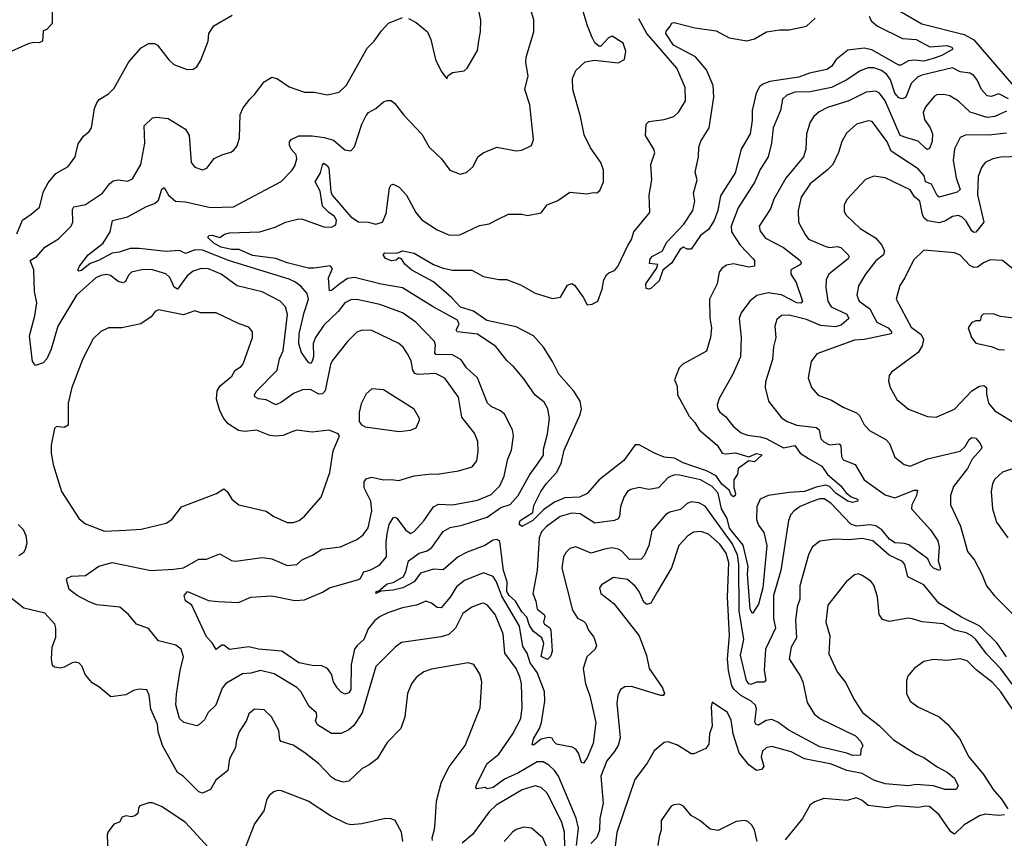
# Model space of a CAD drawing. Extents: x 1246230 to 1426786, y 660032 to 763141.
# Tile 449 of 566: x 1388764 to 1393884, y 698632 to 702887. Entities that reach past the tile are written whole.
import ezdxf

# ---------------------------------------------------------------- set-up
doc = ezdxf.new("R2010")
doc.units = 0

msp = doc.modelspace()

# ---------------------------------------------------------------- linework, layer by layer
at = {"layer": '0CON10XD'}
for points in [[(1393895, 702298.4), (1393803.4, 702286.6), (1393685, 702288.4), (1393655, 702274.4), (1393624.3, 702215.7), (1393617.2, 702155), (1393634.2, 702065), (1393653.8, 702005), (1393639, 701991), (1393545, 701964.4), (1393535, 701973.1), (1393505, 702033.1), (1393474.5, 702044.5), (1393466.7, 702075), (1393435, 702112.7), (1393294.8, 702204.8), (1393275, 702252.2), (1393197.4, 702357.4), (1393175, 702361.1), (1393115, 702344.4), (1393062.6, 702297.4), (1393038.4, 702255), (1393022.1, 702197.9), (1392991.5, 702135), (1392962.5, 702105), (1392873.8, 702035), (1392828.2, 701965), (1392811.1, 701895), (1392813.5, 701835), (1392848.6, 701771.4), (1392866, 701746), (1392955, 701708.7), (1392975, 701703.5), (1393015, 701709.3), (1393033.4, 701703.4), (1393071.5, 701665), (1393076.4, 701655), (1393072.5, 701645), (1392970.9, 701565), (1392957.1, 701535), (1392956.1, 701495), (1392966.7, 701425), (1392983.3, 701395), (1393065, 701356.9), (1393074.5, 701335), (1393035, 701300), (1393005, 701291.1), (1392928.3, 701298.3), (1392855, 701328.3), (1392765, 701351.8), (1392725, 701350), (1392700.8, 701329.2), (1392691.2, 701295), (1392696.5, 701235), (1392683.3, 701186.7), (1392678.7, 701121.3), (1392641.9, 701005), (1392639.4, 700975), (1392657.5, 700905), (1392725, 700818.6), (1392755, 700799.5), (1392805, 700779.2), (1392907.4, 700767.4), (1392921.4, 700755), (1392928.9, 700708.9), (1392945, 700692.5), (1392975, 700677.9), (1393025, 700683.1), (1393033, 700673), (1393037.1, 700617.1), (1393045, 700600), (1393108.1, 700575), (1393154.4, 700495), (1393265, 700418.5), (1393315, 700402.4), (1393415, 700442.3), (1393431.7, 700441.7), (1393427.7, 700415), (1393403.4, 700365), (1393401.8, 700345), (1393500, 700235), (1393537.8, 700177.8), (1393544.3, 700145), (1393540, 700075), (1393551.2, 700035), (1393546.7, 700025), (1393515, 700035.7), (1393501.2, 700051.2), (1393486.9, 700085), (1393387.8, 700157.8), (1393365.2, 700165.2), (1393315, 700168.1), (1393287.2, 700187.2), (1393246.4, 700236.4), (1393216, 700256), (1393185, 700260.9), (1393115, 700255.4), (1393085, 700265.2), (1392981.1, 700375), (1392947.7, 700397.7), (1392925, 700396.9), (1392878.8, 700381.2), (1392822.8, 700357.2), (1392791.1, 700335), (1392774.5, 700315), (1392761.8, 700285), (1392720.8, 700025), (1392683.1, 699895), (1392683.5, 699775), (1392694.7, 699724.7), (1392641.2, 699615), (1392634.7, 699505), (1392643.3, 699455), (1392635.3, 699444.7), (1392595, 699444.6), (1392565, 699431.8), (1392555, 699435.5), (1392542.5, 699452.5), (1392512.1, 699585), (1392529.7, 699665), (1392504.4, 699814.4), (1392502.7, 700055), (1392495.9, 700105), (1392468.9, 700165), (1392328.6, 700358.6), (1392295, 700376.7), (1392255, 700381.5), (1392235, 700372.5), (1392199.4, 700340.6), (1392145, 700327.3), (1392124.4, 700315), (1392050.2, 700229.8), (1392035.9, 700154.1), (1392010.1, 700099.9), (1391995, 700083.6), (1391935, 700081.8), (1391894.5, 700125), (1391875.7, 700135.7), (1391845, 700141.6), (1391804.7, 700134.7), (1391735, 700115.3), (1391655, 700146.7), (1391625, 700138.6), (1391605, 700120), (1391591.9, 700095), (1391583.2, 700036.8), (1391638.1, 699818.1), (1391665, 699776.5), (1391695, 699761.5), (1391708.1, 699748.1), (1391721.4, 699715), (1391748.5, 699678.5), (1391763.2, 699635), (1391755.6, 699615), (1391713.3, 699575), (1391694.4, 699515), (1391706.5, 699435), (1391727.8, 699372.2), (1391759.2, 699235), (1391745.2, 699125), (1391715, 699050.6), (1391695, 699023.1), (1391685, 699026), (1391669.4, 699075), (1391655, 699096.2), (1391635.7, 699105.7), (1391555, 699122), (1391542, 699135), (1391532.5, 699152.5), (1391515, 699156.4), (1391475, 699147.1), (1391435, 699115.7), (1391428.3, 699118.3), (1391435, 699148.6), (1391467.2, 699202.7), (1391476.4, 699233.6), (1391493.9, 699345), (1391491.9, 699395), (1391453.8, 699495), (1391418.9, 699545), (1391402.7, 699595), (1391379.2, 699629.2), (1391362, 699735), (1391270.9, 699890.9), (1391243.7, 699965), (1391225, 699993.5), (1391175, 700012.4), (1391077.2, 699972.8), (1391035, 699939.5), (1391002.8, 699885), (1390955, 699830.8), (1390935, 699832.1), (1390904.7, 699854.7), (1390875, 699864.6), (1390826.7, 699843.3), (1390755, 699829.8), (1390678.1, 699805), (1390638.9, 699785), (1390611.2, 699765), (1390575, 699721.5), (1390553.7, 699666.4), (1390517.9, 699635), (1390505.3, 699615), (1390488.1, 699535), (1390485.3, 699405), (1390475, 699388.9), (1390455, 699382.2), (1390435, 699391.4), (1390415, 699414.3), (1390395.4, 699445), (1390385, 699485.6), (1390365, 699515.4), (1390335, 699528.9), (1390285, 699530.5), (1390215, 699544.8), (1390126, 699605), (1390005, 699614.6), (1389955, 699627.2), (1389855, 699613.3), (1389825, 699636.2), (1389815, 699636.2), (1389785, 699614), (1389765, 699648), (1389735, 699680), (1389658.8, 699845), (1389626.2, 699866.2), (1389618.2, 699895), (1389635.4, 699914.6), (1389745, 699869.2), (1389795, 699862.5), (1389901.2, 699858.8), (1389965, 699885.6), (1390075, 699893.5), (1390195, 699868.2), (1390245, 699871.3), (1390338.1, 699911.9), (1390375, 699934.5), (1390525, 699978.2), (1390535.4, 699985), (1390552.6, 700017.4), (1390585, 700025.4), (1390635, 700052.8), (1390671.6, 700095), (1390669, 700171), (1390673.8, 700215), (1390685.7, 700264.3), (1390705, 700297.5), (1390715, 700301.4), (1390725, 700295.7), (1390770, 700235), (1390795, 700216.9), (1390815, 700227.1), (1390865, 700282.9), (1390915, 700354.5), (1390941.1, 700368.9), (1391013.9, 700366.1), (1391145, 700389.6), (1391215, 700419.5), (1391260, 700465), (1391282.7, 700515), (1391302.2, 700605), (1391320.9, 700649.1), (1391330.8, 700725), (1391325.7, 700755), (1391285, 700837.5), (1391264.6, 700854.6), (1391215, 700877.1), (1391196.9, 700895), (1391143.8, 701025), (1391087.9, 701077.9), (1391058.7, 701118.7), (1391014.7, 701144.7), (1390927.1, 701147.1), (1390921.8, 701155), (1390926.7, 701195), (1390920.5, 701215), (1390823.6, 701315), (1390755, 701363.1), (1390636.5, 701406.5), (1390516.7, 701433.3), (1390485, 701430.7), (1390455, 701415.4), (1390419.2, 701370.8), (1390345, 701300.4), (1390301.2, 701235), (1390289.7, 701205), (1390291.4, 701135), (1390285, 701112), (1390275, 701100.8), (1390265, 701105.7), (1390228.3, 701158.3), (1390215, 701203.3), (1390217.6, 701255), (1390242.6, 701365), (1390265.3, 701435), (1390258.7, 701465), (1390225, 701501.6), (1390195, 701524.7), (1390165, 701538.3), (1389855, 701633.5), (1389715, 701690), (1389675, 701690.9), (1389635.7, 701675.7), (1389625, 701672.7), (1389595, 701688.4), (1389525, 701682.7), (1389385, 701698.2), (1389337.5, 701697.5), (1389280.9, 701679.1), (1389245, 701674.4), (1389173.9, 701635), (1389130.3, 701619.7), (1389085, 701584), (1389070.9, 701580.9), (1389065.8, 701585.8), (1389073.8, 701606.2), (1389119.4, 701665), (1389198.2, 701725), (1389233.8, 701785), (1389246.4, 701843.6), (1389325, 701862.1), (1389422.8, 701917.2), (1389465, 701931.5), (1389485, 701950), (1389502.9, 702007.1), (1389515, 702015.7), (1389538.2, 701975), (1389573.7, 701943.7), (1389625, 701941.5), (1389755, 701910.7), (1389876, 701915), (1390123.3, 702046.7), (1390181.2, 702105), (1390195, 702127.5), (1390204.2, 702165), (1390200.6, 702185), (1390174.7, 702214.7), (1390166.2, 702235), (1390166.9, 702253.1), (1390175.9, 702264.1), (1390215, 702283.8), (1390284, 702284), (1390347.5, 702275), (1390395, 702260.5), (1390455, 702211.4), (1390485, 702206.2), (1390505, 702226.7), (1390542.7, 702345), (1390565, 702390), (1390577.5, 702405), (1390615, 702425.7), (1390655, 702460), (1390675, 702466.7), (1390695, 702466.7), (1390715, 702451.2), (1390760.4, 702390.4), (1390855, 702292.5), (1390893.3, 702225), (1390956.7, 702165), (1391000, 702105), (1391053.9, 702083.9), (1391087.1, 702092.9), (1391121.2, 702125), (1391146.2, 702175), (1391173.3, 702195), (1391245, 702225.6), (1391345, 702205.8), (1391375, 702210), (1391425.7, 702234.3), (1391436, 702265), (1391416.2, 702445), (1391390.6, 702525), (1391407.1, 702595), (1391395.5, 702665), (1391396.5, 702693.5), (1391437.5, 702825), (1391436.8, 702886.8), (1391378.9, 703085)], [(1393895, 702411.2), (1393835, 702384.3), (1393795, 702379.2), (1393706, 702406), (1393644.7, 702464.7), (1393600.9, 702490.9), (1393568.9, 702498.9), (1393533.4, 702496.6), (1393520, 702490), (1393474.6, 702435), (1393462.5, 702405), (1393468.2, 702368.2), (1393498.6, 702325), (1393510.6, 702295), (1393508.9, 702255), (1393495, 702218), (1393485, 702213.1), (1393475, 702217.3), (1393435, 702255.9), (1393376.3, 702273.6), (1393342.2, 702285), (1393264.4, 702465), (1393235, 702504.7), (1393215, 702516.7), (1393165, 702510.3), (1393075.6, 702465), (1392965, 702430.3), (1392921.7, 702408.3), (1392893.5, 702385), (1392874.5, 702355), (1392854.4, 702295), (1392852.2, 702215), (1392840, 702175), (1392747.1, 702062.9), (1392685.3, 701954.7), (1392667.3, 701905), (1392609.5, 701815), (1392615, 701788.8), (1392642.3, 701752.3), (1392735, 701702.7), (1392822.5, 701635), (1392826.9, 701625), (1392823.1, 701615), (1392772.8, 701587.2), (1392774.1, 701565), (1392800.6, 701520.6), (1392835, 701423.8), (1392825.3, 701414.7), (1392805, 701415.3), (1392725, 701457.6), (1392655, 701466.8), (1392596.8, 701453.2), (1392560.6, 701425), (1392515, 701364), (1392505.5, 701335), (1392516, 701235), (1392512.5, 701135), (1392472.5, 701045), (1392401.1, 700918.9), (1392390, 700885), (1392393.3, 700865), (1392405, 700847.5), (1392434.6, 700824.6), (1392474.3, 700775), (1392515, 700739.1), (1392547.6, 700727.6), (1392615, 700719.7), (1392645, 700710), (1392735, 700662.6), (1392795, 700674.4), (1392822.6, 700635), (1392865, 700605.8), (1392935, 700567.2), (1392964.1, 700524.1), (1393033.1, 700465), (1393059.2, 700429.1), (1393087.3, 700407.3), (1393120, 700395), (1393121.2, 700385), (1393095, 700378.2), (1393070.6, 700385), (1393009.3, 700425), (1392975, 700461), (1392955, 700468.4), (1392905, 700458.3), (1392845, 700434.3), (1392765, 700430), (1392655.9, 700414.1), (1392615, 700395.6), (1392596.1, 700355), (1392595, 700290), (1392605, 700260), (1392632.4, 700222.4), (1392649, 700155), (1392628.4, 699935), (1392605, 699850), (1392575, 699801.2), (1392563, 699823), (1392555.2, 699914.8), (1392548, 700005), (1392551.5, 700045), (1392526.6, 700156.6), (1392455.1, 700245), (1392442.9, 700295), (1392412.7, 700345), (1392395, 700425.8), (1392365, 700461.6), (1392303.1, 700495), (1392195, 700520), (1392169.2, 700520.9), (1392135, 700507.1), (1392085, 700454.6), (1392035, 700445.6), (1391985, 700456.5), (1391942, 700445), (1391925, 700434.4), (1391905, 700405.8), (1391888.5, 700355), (1391882.9, 700305), (1391875, 700292.5), (1391856.6, 700283.4), (1391755, 700271.1), (1391678.4, 700318.4), (1391635, 700322.1), (1391575, 700305.9), (1391503.3, 700253.3), (1391476.7, 700225), (1391465.3, 700195), (1391453.8, 700025), (1391431.4, 699905), (1391448.1, 699865), (1391455, 699823.5), (1391490.5, 699795), (1391494.5, 699785), (1391487.8, 699755), (1391492.5, 699745), (1391518.2, 699728.2), (1391525.3, 699715.3), (1391531.8, 699605), (1391525, 699581.4), (1391507.7, 699562.3), (1391475, 699577.5), (1391488.9, 699645), (1391478.1, 699675), (1391435, 699707.5), (1391415, 699738.9), (1391401.2, 699781.2), (1391375, 699809.4), (1391341.4, 699865), (1391308.5, 699895), (1391296.1, 699915), (1391297.8, 699965), (1391278.8, 700025), (1391261.1, 700175), (1391245.3, 700185.3), (1391225, 700182.8), (1391181.8, 700155), (1391090.5, 700119.5), (1391044.4, 700095.6), (1390965, 700028.5), (1390915, 700031.8), (1390848.7, 700011.3), (1390815, 699966), (1390756.7, 699935), (1390705, 699921.8), (1390643, 699917), (1390615, 699904.2), (1390617.5, 699915), (1390631.2, 699918.8), (1390675, 699954.3), (1390705, 699962.5), (1390758, 699992), (1390772.4, 700017.6), (1390785, 700074), (1390841.5, 700115), (1390882.7, 700127.3), (1390906.7, 700143.3), (1390965, 700227.4), (1391001.7, 700248.3), (1391065, 700259.6), (1391195, 700300.8), (1391265, 700351.3), (1391313.4, 700366.6), (1391355, 700413.8), (1391415.8, 700524.2), (1391454.4, 700575.6), (1391486.7, 700623.3), (1391488, 700655), (1391508.7, 700735), (1391518.8, 700815), (1391509.5, 700865), (1391490.2, 700900.2), (1391445, 700935.6), (1391385, 701021.4), (1391330.8, 701085), (1391296.1, 701116.1), (1391239.5, 701189.5), (1391145, 701252.3), (1391038, 701265), (1391033.8, 701275), (1391049.1, 701305), (1391041.1, 701325), (1390914.5, 701394.5), (1390755, 701494.3), (1390643.4, 701513.4), (1390505, 701547.2), (1390468.6, 701541.4), (1390427.7, 701515), (1390385, 701479.2), (1390375, 701478.8), (1390369.7, 701545), (1390389.4, 701595), (1390378.5, 701608.5), (1390295, 701595.4), (1390265, 701596.5), (1390153.7, 701623.7), (1390095, 701646.3), (1389975, 701661.4), (1389905, 701693.6), (1389865, 701692.5), (1389811.2, 701705), (1389775, 701723.5), (1389742.2, 701755), (1389746.7, 701765), (1389765, 701767.1), (1389805, 701754.5), (1389828.2, 701771.8), (1389855, 701779.4), (1390012.5, 701785), (1390091.7, 701808.3), (1390145, 701835.8), (1390215, 701852.5), (1390235, 701850.8), (1390345, 701810), (1390385, 701809.6), (1390408.3, 701821.7), (1390411.6, 701845), (1390401.3, 701865), (1390371.2, 701885), (1390338.6, 701918.6), (1390325.9, 701995.9), (1390299.6, 702045), (1390328.6, 702091.4), (1390337.4, 702132.6), (1390345, 702142.5), (1390365, 702128.4), (1390371, 702115), (1390381.3, 701995), (1390387.8, 701975), (1390485, 701863.2), (1390525, 701836.7), (1390575, 701834.8), (1390615, 701825.2), (1390650, 701835), (1390669.2, 701880.8), (1390685.9, 702014.1), (1390692.9, 702027.1), (1390705, 702032), (1390736.2, 702016.2), (1390775.9, 701975.9), (1390823.9, 701885), (1390855, 701847.9), (1390934.3, 701794.3), (1390997.9, 701767.9), (1391051.7, 701768.3), (1391155, 701817.8), (1391205, 701825.7), (1391255, 701852), (1391305, 701875.8), (1391374.2, 701875.8), (1391405, 701870), (1391475, 701884.3), (1391506.2, 701925), (1391562.4, 701947.6), (1391625, 701990.6), (1391715, 701982.5), (1391745, 701990), (1391765, 701986.7), (1391780.7, 701999.3), (1391800, 702045), (1391798.8, 702105), (1391786, 702145), (1391732.1, 702222.1), (1391698.9, 702288.9), (1391679.6, 702385), (1391640.5, 702525), (1391639.1, 702580.9), (1391655, 702623.3), (1391705, 702668), (1391752.7, 702677.3), (1391875, 702663.3), (1391908.8, 702681.2), (1391915.8, 702724.2), (1391901.2, 702765), (1391845, 702802.5), (1391825, 702793.3), (1391785, 702750), (1391775, 702750), (1391755, 702767.5), (1391741.2, 702795), (1391715.6, 702855), (1391684.2, 702965)], [(1390785, 702894.3), (1390825, 702873.1), (1390883.6, 702823.6), (1390900.8, 702785), (1390925, 702680), (1390955, 702620), (1390985, 702580), (1390990, 702595), (1391015, 702612.5), (1391075, 702621.2), (1391091.2, 702635), (1391145, 702727.5), (1391152.5, 702787.5), (1391160.6, 702825), (1391161.1, 702885), (1391142.5, 702975)], [(1388932.9, 702945), (1388932.9, 702867.1), (1388905, 702836.7), (1388885, 702830), (1388882.5, 702775), (1388865, 702766.7), (1388835, 702768.8), (1388807.7, 702762.3), (1388685, 702707.1)], [(1390318.5, 700941.5), (1390275, 700965.3), (1390235, 700963.8), (1390187.5, 700945), (1390125, 700898.5), (1390095, 700885.4), (1390045, 700911.5), (1390005, 700917.3), (1389986.9, 700926.9), (1389984.4, 700935), (1389992.5, 700955), (1390102.1, 701065), (1390115.3, 701125), (1390134.2, 701165.8), (1390156.9, 701355), (1390146.5, 701395), (1390118.1, 701425), (1390025, 701473.6), (1389895, 701503.8), (1389811.9, 701565), (1389745, 701593.2), (1389707.5, 701595), (1389665, 701580), (1389635, 701555.3), (1389585, 701486.4), (1389567.1, 701497.1), (1389545, 701547.8), (1389524.2, 701565.8), (1389455, 701586.8), (1389405, 701588.5), (1389345, 701574.5), (1389330.1, 701559.9), (1389313.8, 701526.2), (1389300.9, 701519.1), (1389275, 701526.8), (1389235, 701556.9), (1389215, 701563.2), (1389185, 701557.6), (1389160, 701545), (1389059.3, 701455), (1388961.2, 701295), (1388926.4, 701175), (1388904.6, 701125.4), (1388885, 701104.3), (1388845, 701090), (1388830.7, 701110.7), (1388814.7, 701245), (1388842, 701348), (1388852.5, 701415), (1388841.2, 701475), (1388837.1, 701587.1), (1388818.5, 701635), (1388852.7, 701657.3), (1388895, 701705.5), (1388965, 701749.2), (1389031.1, 701815), (1389039.1, 701835), (1389038.9, 701901.1), (1389044.6, 701915.4), (1389105, 701926.5), (1389194.7, 701985.3), (1389230.6, 702035), (1389250.5, 702049.5), (1389275, 702055.5), (1389325, 702047.5), (1389350.2, 702059.8), (1389393.4, 702135), (1389414.7, 702245.3), (1389410.4, 702335), (1389455, 702377.5), (1389475, 702381.4), (1389535, 702374.3), (1389625, 702318.8), (1389644.2, 702285), (1389656, 702145), (1389675, 702121.2), (1389715, 702106.2), (1389736.7, 702115), (1389775, 702166.2), (1389814.2, 702185.8), (1389860.7, 702199.3), (1389875, 702207.5), (1389895, 702232.5), (1389907, 702273), (1389910, 702395), (1389925, 702430), (1389960, 702475), (1389985, 702498), (1390034.2, 702565), (1390075, 702588.9), (1390105, 702580.6), (1390165, 702537.8), (1390245, 702511.1), (1390295, 702510), (1390365, 702497.1), (1390425, 702510), (1390462.4, 702547.6), (1390571.3, 702738.7), (1390607.5, 702775), (1390645, 702830), (1390681.2, 702868.8), (1390755, 702899.2)], [(1388822.9, 701877.1), (1388867.3, 701912.7), (1388886.8, 701995), (1388910.8, 702039.1), (1388952.2, 702087.8), (1389016, 702125), (1389052.9, 702175), (1389067.9, 702242.1), (1389095, 702281.2), (1389125, 702306.7), (1389136.2, 702325), (1389152.5, 702425), (1389164.3, 702455.7), (1389177.7, 702472.3), (1389225, 702501.2), (1389255, 702532), (1389331.1, 702668.9), (1389395, 702742), (1389435, 702764.2), (1389465, 702763.8), (1389480, 702755), (1389538.3, 702678.3), (1389565, 702654), (1389635, 702628.8), (1389665, 702630), (1389685, 702642.5), (1389705, 702677.5), (1389743.3, 702775), (1389747.5, 702815), (1389772.5, 702855), (1389869.1, 702910.9)], [(1393180.8, 702905), (1393191.3, 702881.3), (1393225, 702854.2), (1393355, 702790.5), (1393425, 702784.6), (1393496.3, 702746.3), (1393585, 702753.4), (1393611.1, 702745), (1393616.9, 702735), (1393559, 702701), (1393514.4, 702685), (1393465, 702671.8), (1393415, 702677.7), (1393385.6, 702674.4), (1393345, 702651.5), (1393335, 702651.2), (1393195, 702730.5), (1393155, 702738.9), (1393070.4, 702729.6), (1393009.9, 702680.1), (1392985, 702644.7), (1392961.6, 702628.4), (1392870.4, 702609.6), (1392815, 702588.8), (1392665, 702565.5), (1392627.2, 702552.8), (1392611, 702539), (1392594.1, 702505.9), (1392572.1, 702415), (1392573.3, 702365), (1392562, 702295), (1392515.3, 702214.7), (1392485, 702090.8), (1392408.1, 701971.9), (1392393.6, 701895), (1392375, 701842.9), (1392345, 701796.7), (1392303.3, 701765), (1392255.6, 701694.4), (1392235, 701694.2), (1392215, 701704.2), (1392197.5, 701695), (1392155.6, 701624.4), (1392107.3, 701585), (1392089.5, 701530.5), (1392045, 701490.5), (1392035, 701486.5)], [(1393335.7, 702935), (1393455, 702865.9), (1393675, 702810), (1393725, 702782.6), (1393965.2, 702505)], [(1391375, 700253.1), (1391360.6, 700265), (1391366.7, 700285), (1391431.4, 700325), (1391437, 700363), (1391473.6, 700435), (1391500.9, 700475), (1391555, 700534.5), (1391579.2, 700580.8), (1391595, 700650), (1391677.5, 700835), (1391684.6, 700865), (1391678.4, 700905), (1391646, 700956), (1391567.3, 701045), (1391535, 701110), (1391486.8, 701185), (1391435, 701244.7), (1391345, 701290.3), (1391193.2, 701323.2), (1391122.6, 701372.6), (1391055, 701393.3), (1391011.4, 701441.4), (1390915.8, 701525), (1390802.5, 701585), (1390767, 701617), (1390748.8, 701645), (1390735, 701650), (1390721.7, 701638.3), (1390696.6, 701633.4), (1390665, 701646.4), (1390654.1, 701665), (1390662, 701675), (1390725, 701674.3), (1390755, 701686.7), (1390815, 701673.6), (1390915, 701615.6), (1390965, 701595.8), (1391015, 701586.2), (1391115, 701585.6), (1391175, 701552.7), (1391255, 701537.1), (1391295, 701537.1), (1391368.7, 701508.7), (1391445, 701465.5), (1391535, 701437.5), (1391575.5, 701444.5), (1391612.7, 701507.3), (1391635, 701516.7), (1391647.9, 701507.9), (1391693.1, 701445), (1391714.2, 701405), (1391740.9, 701409.1), (1391770, 701425), (1391793.4, 701486.6), (1391801.4, 701535), (1391815, 701561.2), (1391827.6, 701572.4), (1391856.9, 701583.1), (1391874.3, 701605), (1391925.8, 701714.2), (1391945.9, 701744.1), (1391957.5, 701785), (1392040.6, 701885), (1392037.5, 701975), (1392051.4, 702055), (1392045.7, 702135), (1392066.5, 702195), (1392061.9, 702215), (1392018.5, 702285), (1392020.5, 702345), (1392035, 702358.2), (1392115, 702368.5), (1392165.8, 702385), (1392191.4, 702408.6), (1392225.6, 702465.6), (1392224.4, 702535.6), (1392180, 702635), (1392025, 702816), (1391982.5, 702892.5)], [(1392035, 701486.5), (1392020.6, 701490.6), (1392019.2, 701515), (1392075.3, 701594.7), (1392082, 701615), (1392039.5, 701619.5), (1392042, 701645), (1392055, 701658.3), (1392104.5, 701685), (1392128.9, 701731.1), (1392217.5, 701825), (1392264, 701895), (1392274.2, 701945), (1392267.1, 701985), (1392286.5, 702055), (1392276.7, 702095), (1392294, 702175), (1392294.7, 702225.3), (1392305, 702256), (1392349.1, 702325), (1392374, 702485), (1392370.4, 702545), (1392335, 702626.7), (1392278.2, 702695), (1392164.2, 702755), (1392124.2, 702815.8), (1392125, 702827.5), (1392145, 702850), (1392155, 702870), (1392167, 702873), (1392275, 702844.3), (1392385, 702829.5), (1392453.2, 702793.2), (1392545, 702777.2), (1392585, 702787.8), (1392646.5, 702823.5), (1392715, 702834.8), (1392765, 702835.3), (1392855, 702853.3), (1392900, 702895)], [(1393905, 702476.8), (1393855, 702501.9), (1393815, 702487.9), (1393795, 702491.3), (1393764.7, 702524.7), (1393745, 702572.2), (1393725, 702597.5), (1393705, 702608.8), (1393655, 702616.9), (1393615, 702636.9), (1393455, 702598.9), (1393431.5, 702588.5), (1393399.2, 702555), (1393371.6, 702485), (1393355, 702475.2), (1393335, 702480.8), (1393315.1, 702505.1), (1393291.4, 702575), (1393273, 702603), (1393245, 702623.9), (1393205, 702636.6), (1393175, 702636.5), (1393135, 702621.8), (1393065.6, 702574.4), (1392985, 702535.8), (1392875, 702512.7), (1392795, 702510.9), (1392752.5, 702495), (1392731.1, 702475), (1392719.1, 702415), (1392681.1, 702325), (1392673.1, 702245), (1392655.5, 702175), (1392615, 702109.2), (1392586.1, 702045), (1392499.9, 701910.1), (1392463.1, 701815), (1392465.3, 701785), (1392509.4, 701715), (1392578.6, 701645), (1392584.3, 701635), (1392584.2, 701605.8), (1392555, 701601.6), (1392475, 701618.8), (1392438.4, 701611.6), (1392414.2, 701595), (1392401.4, 701575), (1392390.8, 701515), (1392351.2, 701435), (1392352.1, 701337.9), (1392360.9, 701285), (1392355.6, 701235), (1392335.6, 701165), (1392212.6, 701097.4), (1392192.4, 701077.6), (1392169.2, 701015), (1392182.1, 700982.1), (1392185, 700936.7), (1392245, 700826), (1392275, 700794.2), (1392297.5, 700755), (1392391.1, 700675), (1392415.8, 700635), (1392435, 700630.3), (1392486.7, 700636.7), (1392555, 700615.5), (1392595, 700632.1), (1392624.2, 700625), (1392585, 700590), (1392555, 700594.2), (1392500, 700555), (1392496.2, 700525), (1392478, 700495), (1392478, 700455), (1392486.2, 700425), (1392485, 700414), (1392475, 700407.5), (1392465, 700414.3), (1392452.4, 700442.4), (1392415, 700472.5), (1392386, 700516), (1392335, 700542.7), (1392213.9, 700583.9), (1392168.4, 700608.4), (1392115, 700613.7), (1392063.9, 700633.9), (1391985, 700678.1), (1391965, 700677.9), (1391905, 700595.6), (1391777.1, 700495), (1391715.2, 700424.8), (1391674, 700406), (1391598.5, 700401.5), (1391545, 700378.7), (1391488.8, 700341.2), (1391432.5, 700285), (1391375, 700253.1)], [(1393965, 702177.1), (1393865, 702173.2), (1393823.8, 702165), (1393785, 702145.6), (1393765, 702119.2), (1393747.3, 702072.7), (1393745, 701976.7), (1393777.3, 701835), (1393735, 701783.1), (1393725, 701782.1), (1393715, 701789.5), (1393685, 701840.8), (1393665, 701860.9), (1393645, 701870), (1393615, 701863.6), (1393578, 701842), (1393545, 701831), (1393485, 701841.2), (1393467.8, 701855), (1393457.9, 701875), (1393444.7, 701944.7), (1393417.2, 701967.2), (1393395, 702002.9), (1393264.3, 702065.7), (1393205, 702073.3), (1393162.4, 702057.6), (1393065.8, 701955), (1393051.4, 701925), (1393050.9, 701890.9), (1393061.1, 701871.1), (1393135, 701801.4), (1393213.4, 701753.4), (1393247.5, 701715), (1393261.1, 701685), (1393255.3, 701665), (1393215, 701633.6), (1393162.7, 701565), (1393125.3, 701504.7), (1393117.3, 701455), (1393129.5, 701425), (1393184.2, 701384.2), (1393220.8, 701315), (1393279.6, 701285), (1393296.4, 701265), (1393295.6, 701255), (1393155, 701225.9), (1393105, 701221.3), (1392909.7, 701150.3), (1392879.1, 701110.9), (1392864.2, 701025), (1392880.8, 700975), (1392915, 700935.8), (1392985, 700908.9), (1393045, 700872.9), (1393115, 700844.5), (1393130.4, 700830.4), (1393153.3, 700785), (1393182.9, 700752.9), (1393267.5, 700705), (1393287.1, 700685), (1393315, 700614), (1393363.8, 700575), (1393395, 700566.7), (1393485, 700604.1), (1393655, 700644), (1393680.6, 700669.4), (1393700.8, 700705), (1393715, 700715.6), (1393735, 700712), (1393758, 700685), (1393767.5, 700665), (1393764.2, 700655), (1393716.2, 700603.8), (1393693.2, 700555), (1393619.1, 700460.9), (1393603.3, 700415), (1393604.4, 700365), (1393655.4, 700255), (1393693.2, 700123.2), (1393728.8, 700078.8), (1393767.7, 700005), (1393790.9, 699945), (1393833, 699893), (1393925, 699800)], [(1388748.1, 701775), (1388778.9, 701845), (1388822.9, 701877.1)], [(1393930.2, 701590.2), (1393875, 701636.5), (1393810.9, 701639.1), (1393776, 701624), (1393745, 701601.8), (1393725, 701599.1), (1393705, 701609.4), (1393655, 701663.1), (1393625.4, 701675.4), (1393465, 701689.2), (1393411.7, 701638.3), (1393365.9, 701545.9), (1393340.6, 701505), (1393321.4, 701435), (1393398.7, 701288.7), (1393451.7, 701251.7), (1393462.9, 701225), (1393457, 701193), (1393435, 701158.1), (1393296.7, 701055), (1393285, 701037.5), (1393282.3, 701007.7), (1393290, 700975), (1393325, 700912.5), (1393385, 700863.1), (1393485, 700824.4), (1393528.9, 700821.1), (1393625, 700863.3), (1393715, 700957.9), (1393755, 700981.8), (1393776.6, 700986.6), (1393790.5, 700975), (1393790.9, 700940.9), (1393802.2, 700895), (1393835, 700854.4), (1393955, 700779.1)], [(1389205, 700229.6), (1389315, 700234.6), (1389395, 700238.9), (1389525, 700270), (1389555, 700290), (1389604.3, 700355.7), (1389787.5, 700425), (1389825, 700448.6), (1389842.9, 700435), (1389866, 700395), (1389902.5, 700365), (1390045, 700332.5), (1390085, 700305.7), (1390155, 700273.5), (1390185, 700273.5), (1390216.2, 700285), (1390245, 700307.1), (1390330.8, 700405), (1390375.6, 700534.4), (1390394.2, 700645.8), (1390427.5, 700725), (1390420, 700735), (1390373.6, 700753.6), (1390285, 700744), (1390205, 700754.3), (1390178.8, 700745), (1390134.5, 700725.5), (1390095, 700722.2), (1390065, 700726.9), (1389995, 700754.4), (1389935, 700746.4), (1389902.1, 700752.1), (1389846.9, 700786.9), (1389824.7, 700814.7), (1389804.7, 700854.7), (1389787.1, 700915), (1389791.2, 700958.8), (1389805.3, 700984.7), (1389867.5, 701035), (1389884, 701065), (1389915.4, 701084.6), (1389925, 701098.8), (1389974.3, 701235), (1389974.2, 701265), (1389955, 701289.2), (1389905, 701305.7), (1389785, 701363.3), (1389705, 701364), (1389675, 701373.8), (1389615, 701353.2), (1389485, 701378.9), (1389468.6, 701371.4), (1389447.9, 701342.1), (1389393, 701307), (1389295, 701286.2), (1389225, 701286.2), (1389185, 701266), (1389145, 701228), (1389091.2, 701125), (1389035, 700976.2), (1389015.6, 700895), (1389015, 700780), (1388995, 700767.5), (1388955, 700773.3), (1388945, 700762.5), (1388927.5, 700675), (1388927.5, 700635), (1388938.1, 700575), (1388980.6, 700435), (1389073, 700293), (1389105, 700266.2), (1389205, 700229.6)], [(1393947.5, 701335), (1393863.9, 701343.9), (1393825, 701358), (1393773, 701357), (1393763, 701347), (1393758.3, 701321.7), (1393735, 701322.5), (1393715, 701313.3), (1393696.2, 701285), (1393713.8, 701235), (1393736.1, 701206.1), (1393815, 701189.2), (1393855, 701173.1), (1393885, 701171.2)], [(1391659.2, 698595), (1391670.3, 698685), (1391657.8, 698737.8), (1391565, 698954.5), (1391544.7, 698985), (1391515, 699012.2), (1391485, 699030), (1391455, 699029.7), (1391358.1, 698971.9), (1391285, 698939), (1391225, 698896.2), (1391195, 698888.8), (1391185, 698896.2), (1391140, 698890), (1391136.1, 698896.1), (1391141.1, 698915), (1391195, 699021.1), (1391255, 699069.4), (1391328.5, 699175), (1391369.6, 699255), (1391377.2, 699312.8), (1391372.7, 699435), (1391365, 699471.2), (1391346, 699515), (1391285.8, 699595), (1391277.1, 699695), (1391235.9, 699795), (1391197.1, 699845), (1391175.4, 699855.4), (1391165, 699853.5), (1391115, 699833.8), (1391068.6, 699801.4), (1391029.6, 699725), (1390995, 699691.3), (1390955, 699680.3), (1390749.3, 699649.3), (1390715.8, 699625), (1390615.5, 699525), (1390544.5, 699285), (1390500.5, 699219.5), (1390474.6, 699195.4), (1390435, 699176.9), (1390385, 699176.4), (1390311.4, 699221.4), (1390301.8, 699245), (1390308.9, 699265), (1390306.9, 699285), (1390268.1, 699318.1), (1390225.6, 699395), (1390205, 699415.5), (1390087.4, 699487.4), (1390015.5, 699504.5), (1389965, 699491.1), (1389922.2, 699487.8), (1389835, 699436.4), (1389817.1, 699412.9), (1389783.1, 699325), (1389743.3, 699286.7), (1389725, 699248), (1389695, 699222), (1389685, 699217.5), (1389616.7, 699235), (1389594.5, 699255), (1389576, 699326), (1389578.5, 699381.5), (1389597.5, 699505), (1389615.4, 699575), (1389603.3, 699615), (1389575, 699637.1), (1389485, 699659.4), (1389433.4, 699723.4), (1389371.2, 699745), (1389330, 699795), (1389285, 699833.8), (1389165, 699846.4), (1389125, 699860.9), (1389062.5, 699895), (1389021.2, 699925), (1389006.2, 699975), (1389010, 699985), (1389032.5, 699995), (1389105, 699998.9), (1389175, 700047.2), (1389245, 700066.5), (1389446.3, 700023.7), (1389565, 700030.9), (1389615, 700038.2), (1389695, 700084), (1389735, 700082.9), (1389805, 700111.4), (1389865, 700077.1), (1389885, 700072.9), (1390025, 700092.5), (1390075, 700085.5), (1390155, 700051.1), (1390204.6, 700055.4), (1390235, 700081.5), (1390286.1, 700103.9), (1390335, 700135.6), (1390432.2, 700147.8), (1390516, 700185), (1390549.4, 700210.6), (1390575, 700246.7), (1390594.7, 700335), (1390588.8, 700385), (1390554.8, 700454.8), (1390555.6, 700485), (1390565, 700501.4), (1390595, 700509.6), (1390655, 700495.9), (1390695, 700498.2), (1390735, 700491.5), (1390815, 700516.7), (1390903, 700527), (1390935, 700525.6), (1391045, 700541.9), (1391116.9, 700563.1), (1391140, 700595), (1391147.4, 700642.6), (1391146.5, 700695), (1391128.1, 700738.1), (1391062.1, 700822.1), (1391044.7, 700924.7), (1390975, 701024.4), (1390925, 701047.5), (1390835, 701043.3), (1390818.3, 701048.3), (1390807.9, 701065), (1390799.2, 701115), (1390780.9, 701150.9), (1390758.5, 701185), (1390735.7, 701205), (1390595, 701272.7), (1390545, 701273.5), (1390516.9, 701263.1), (1390467.5, 701215), (1390388, 701115), (1390379.1, 701095), (1390351.3, 700958.7), (1390337.4, 700942.6), (1390318.5, 700941.5)], [(1390736.1, 700746.1), (1390795, 700753.8), (1390825, 700766.2), (1390843.3, 700805), (1390843.3, 700815), (1390815, 700863.3), (1390655, 700963.8), (1390595, 700968), (1390565, 700943.3), (1390539.5, 700890.5), (1390528.8, 700845), (1390528.3, 700798.3), (1390540.7, 700780.7), (1390560.7, 700770.7), (1390736.1, 700746.1)], [(1393995, 700576.2), (1393875, 700535.5), (1393833.2, 700496.8), (1393822.1, 700475), (1393815.4, 700434.6), (1393821.5, 700345), (1393843.1, 700275), (1393902.9, 700195)], [(1388758.3, 700101.7), (1388785, 700120), (1388793.8, 700135), (1388802.3, 700167.7), (1388796.7, 700205), (1388783.1, 700235), (1388755, 700263.1)], [(1393895, 699576.3), (1393845, 699647.5), (1393756.7, 699735), (1393661.3, 699781.3), (1393543.8, 699853.8), (1393465, 699950.3), (1393381.9, 699991.9), (1393366.1, 700055), (1393355, 700070.6), (1393285, 700104.7), (1393199.3, 700179.3), (1393145, 700190), (1393075, 700184.6), (1393005, 700187.8), (1392925, 700176.2), (1392884.2, 700145), (1392865.7, 700105), (1392821.3, 699945), (1392819.6, 699875), (1392806.1, 699835), (1392797.9, 699765), (1392803.9, 699675), (1392775.4, 699625), (1392765.6, 699565), (1392823.4, 699473.4), (1392835.3, 699445), (1392858.2, 699338.2), (1392895, 699279.6), (1392925, 699254.6), (1393109.4, 699165), (1393138.1, 699135), (1393147.7, 699112.3), (1393137.7, 699092.3), (1393136.2, 699065), (1393095, 699062), (1393065, 699075.3), (1392925, 699108.3), (1392763.9, 699193.9), (1392706.4, 699236.4), (1392675, 699249.1), (1392645, 699244.7), (1392605, 699221.2), (1392593.4, 699223.4), (1392586.8, 699236.8), (1392595.3, 699305), (1392590.4, 699325), (1392567.9, 699345), (1392514.3, 699374.3), (1392479.2, 699405), (1392467.4, 699425), (1392450, 699505), (1392444.3, 699565), (1392453.9, 699686.1), (1392443.8, 699885), (1392451.5, 700065), (1392438, 700115), (1392405, 700161.4), (1392345, 700212.5), (1392305, 700227.5), (1392266.8, 700223.2), (1392236.6, 700203.4), (1392191.2, 700155), (1392152.4, 700037.6), (1392080, 699915), (1392045.6, 699855), (1392025, 699847.5), (1392009.8, 699859.8), (1391984.6, 699915), (1391965, 699942.9), (1391925, 699976.8), (1391852, 699988), (1391789.7, 699950.3), (1391779.2, 699935), (1391785.8, 699905), (1391853.1, 699853.1), (1391984.3, 699685), (1392022.4, 699582.4), (1392037.1, 699515), (1392106.9, 699415), (1392116.7, 699385), (1392110, 699375), (1392097.5, 699375), (1391945, 699421.8), (1391911.1, 699418.9), (1391887.5, 699405), (1391874.6, 699375.4), (1391868.2, 699335), (1391886.2, 699155), (1391875.3, 699114.7), (1391855, 699081.1), (1391817.5, 699035), (1391785.3, 698955), (1391798.1, 698815), (1391780.2, 698735), (1391778, 698675), (1391765, 698636.4), (1391733.3, 698605)], [(1393988.9, 699348.9), (1393865, 699512.9), (1393790.8, 699590.8), (1393736.1, 699666.1), (1393715.3, 699685), (1393685, 699699.8), (1393625, 699714.8), (1393565, 699746.5), (1393457.3, 699757.3), (1393405, 699772.9), (1393383, 699777), (1393285, 699758.6), (1393249.5, 699769.5), (1393233.3, 699795), (1393225, 699887.5), (1393205, 699948.8), (1393189.1, 699969.1), (1393145, 699998.8), (1393125, 700006.2), (1393105, 700001.2), (1393060.8, 699965), (1392965.5, 699845), (1392955.7, 699755), (1392976.7, 699685), (1392971.7, 699591.7), (1393015, 699498), (1393060.4, 699440.4), (1393100.6, 699355), (1393147, 699287), (1393235, 699216.4), (1393307.8, 699145), (1393425, 699068.8), (1393465, 699052.5), (1393535, 699004.5), (1393585.8, 698975.8), (1393624.2, 698944.2), (1393643.2, 698905), (1393633.9, 698886.1), (1393575, 698886.6), (1393515.6, 698905.6), (1393425, 698911.7), (1393385, 698905.8), (1393265, 698915.8), (1393205.2, 698935.2), (1393145, 698970), (1393065, 698984.3), (1392985, 699018.5), (1392845, 699046), (1392775, 699082.1), (1392675, 699109.2), (1392645, 699102.3), (1392626.1, 699085), (1392618.8, 699055), (1392634, 699005), (1392620.3, 698989.7), (1392595, 698985.6), (1392555, 699014.5), (1392505, 699077.1), (1392473.8, 699175), (1392463.8, 699246.2), (1392445, 699286.2), (1392365, 699340), (1392358.8, 699315), (1392363.8, 699215), (1392351.4, 699175), (1392348, 699122), (1392331.1, 699098.9), (1392269.3, 699070.7), (1392255, 699070.6), (1392185, 699116.7), (1392135, 699134.2), (1392115, 699130), (1392062.6, 699087.4), (1392027, 699023), (1391962.6, 698937.4), (1391868, 698662), (1391853.8, 698535)], [(1390910.5, 698620.5), (1390908.2, 698635), (1390921.5, 698678.5), (1390924.7, 698715.3), (1390931.8, 698825), (1390957.8, 698925), (1390996.7, 699003.3), (1391080.6, 699115), (1391158.7, 699311.3), (1391166.7, 699445), (1391155.6, 699485), (1391125, 699536.2), (1391095, 699544.2), (1390905, 699511.5), (1390865, 699497.8), (1390825, 699468.1), (1390801.1, 699435), (1390781.1, 699385), (1390766.6, 699263.4), (1390745, 699203.8), (1390675, 699130), (1390622.5, 699045), (1390581.2, 699015), (1390545, 698994.3), (1390475, 698929.5), (1390445, 698923.8), (1390405, 698936.9), (1390385, 698949.5), (1390319.6, 699019.6), (1390246.3, 699076.4), (1390185, 699116.4), (1390122.9, 699135), (1390116.5, 699145), (1390111.9, 699191.9), (1390073.4, 699263.4), (1390035, 699300), (1389985, 699304.2), (1389955, 699280), (1389942.2, 699245), (1389905.7, 699185), (1389890.6, 699145), (1389885.5, 699105), (1389854.4, 699045), (1389845.7, 698985), (1389784.2, 698935), (1389755, 698886.2), (1389715, 698866.2), (1389695, 698874.3), (1389615, 698953.3), (1389584.8, 698974.8), (1389506.2, 699115), (1389484.5, 699185), (1389480.4, 699225), (1389445.7, 699304.3), (1389436.4, 699376.4), (1389425, 699403.8), (1389385, 699408), (1389355, 699400), (1389315, 699378), (1389237.7, 699367.7), (1389175, 699420), (1389140.5, 699440.5), (1389104.2, 699484.2), (1389088, 699525), (1389072.7, 699542.7), (1389055, 699547.5), (1389035.8, 699544.2), (1388995, 699521.2), (1388973.6, 699516.4), (1388945, 699522), (1388935, 699531.2), (1388929.4, 699565), (1388932.9, 699625), (1388952.3, 699677.7), (1388952, 699725), (1388945.8, 699745), (1388895, 699801.9), (1388785, 699829.2), (1388720, 699880)], [(1393957.2, 699257.2), (1393865, 699393.8), (1393822.3, 699442.3), (1393737.9, 699507.9), (1393690, 699555), (1393654.5, 699565.5), (1393585, 699556.9), (1393515, 699561.4), (1393465, 699551.9), (1393415, 699515.7), (1393382.9, 699475), (1393375, 699452.5), (1393375.7, 699385), (1393394.2, 699345), (1393433.3, 699315), (1393545, 699264.3), (1393588.6, 699225), (1393650.7, 699150.7), (1393700, 699055), (1393775, 698964.4), (1393825.3, 698885.3), (1393870, 698835), (1393902.5, 698785)], [(1391598.6, 698585), (1391596, 698665), (1391582.8, 698715), (1391518.8, 698845), (1391505, 698867.9), (1391475, 698896.1), (1391445, 698904.6), (1391376.2, 698883.8), (1391242.1, 698805), (1391205, 698769.1), (1391118.3, 698651.7), (1391065, 698607.5)], [(1390755.4, 698615.4), (1390748.6, 698665), (1390715.6, 698725.6), (1390695, 698734), (1390665, 698735.8), (1390543.2, 698706.8), (1390485, 698703.1), (1390465, 698708.1), (1390379.5, 698749.5), (1390263.8, 698825), (1390125, 698879.2), (1390105, 698880.8), (1390085, 698874), (1390061.2, 698855), (1390048, 698835), (1390033.8, 698775), (1389985, 698706.7), (1389897.5, 698485)], [(1389765, 698564.2), (1389625.3, 698715.3), (1389505, 698795.7), (1389455, 698816.2), (1389435, 698816.2), (1389388.8, 698801.2), (1389380.8, 698789.2), (1389378, 698762), (1389361.7, 698748.3), (1389345, 698744.2), (1389315, 698748.8), (1389297, 698743), (1389283, 698717), (1389252.5, 698705), (1389223.9, 698666.1), (1389219.3, 698650.7), (1389222, 698555)], [(1392599.4, 698615), (1392585, 698676.7), (1392570.5, 698700.5), (1392549.3, 698719.3), (1392535, 698725.6), (1392490.2, 698719.8), (1392395, 698672.5), (1392355, 698679.4), (1392300, 698725), (1392255, 698751.2), (1392215, 698798.8), (1392195, 698810), (1392165, 698807.1), (1392150.9, 698799.1), (1392098.8, 698725), (1392100, 698675), (1392088.1, 698641.9), (1392081.4, 698595)], [(1393885, 698754.3), (1393855, 698750), (1393785, 698758.5), (1393755, 698749.6), (1393675, 698702.9), (1393624.6, 698654.6), (1393605, 698665.6), (1393545.5, 698755), (1393495, 698797.9), (1393475, 698800), (1393435, 698792), (1393325, 698801.4), (1393275, 698790.4), (1393175, 698802.1), (1393145, 698829.4), (1393115, 698841.9), (1393065, 698829.2), (1392945, 698840), (1392897.6, 698822.4), (1392874.5, 698805.5), (1392834.5, 698735), (1392744.4, 698625)], [(1391505, 698586.2), (1391484.4, 698635), (1391425, 698685.8), (1391385, 698690.8), (1391345, 698678.9), (1391325.7, 698665), (1391283.1, 698615)]]:
    msp.add_lwpolyline(points, dxfattribs=at)

doc.saveas('drawing.dxf')
